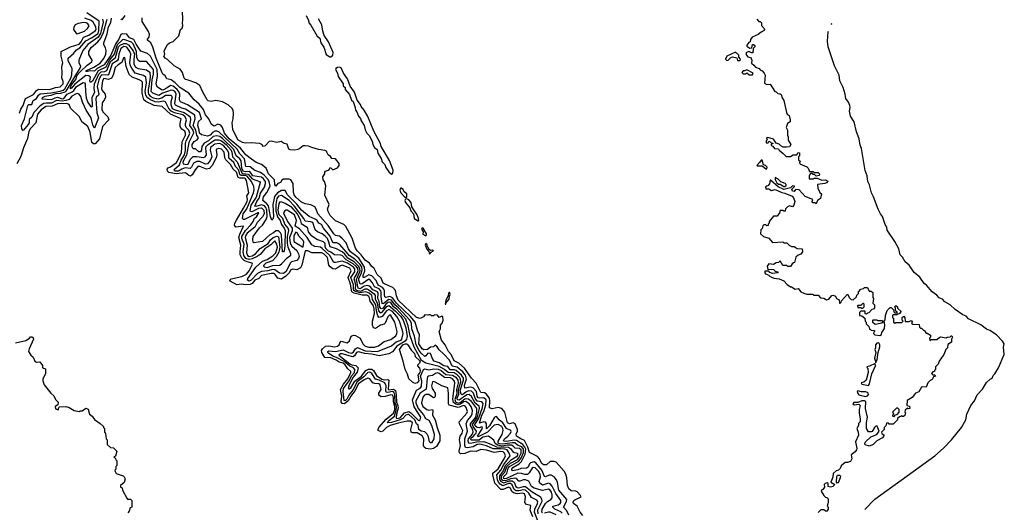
# Model space of a CAD drawing. Extents: x 2472589 to 2662339, y 701009 to 849030.
# Tile 274 of 406: x 2525019 to 2535386, y 812382 to 817570. Entities that reach past the tile are written whole.
import ezdxf

# ---------------------------------------------------------------- set-up
doc = ezdxf.new("R2010")
doc.units = 0

msp = doc.modelspace()

# ---------------------------------------------------------------- linework, layer by layer
at = {"layer": '0CON05XD'}
for points in [[(2525015, 816584), (2525031, 816629), (2525054, 816665), (2525081, 816739), (2525165, 816783), (2525197, 816823), (2525215, 816837), (2525333, 816833), (2525395, 816854), (2525445, 816861), (2525475, 816895), (2525477, 816917), (2525462, 816958), (2525467, 817005), (2525462, 817075), (2525473, 817115), (2525455, 817185), (2525457, 817235), (2525555, 817285), (2525645, 817312), (2525666, 817335), (2525691, 817385), (2525745, 817406), (2525815, 817451), (2525824, 817466), (2525822, 817495), (2525793, 817545), (2525771, 817561), (2525705, 817587)], [(2528355, 814012), (2528323, 814023), (2528273, 814055), (2528264, 814065), (2528264, 814075), (2528275, 814082), (2528345, 814077), (2528425, 814093), (2528481, 814065), (2528515, 814059), (2528535, 814071), (2528556, 814104), (2528575, 814118), (2528655, 814081), (2528786, 814074), (2528935, 814135), (2528984, 814176), (2529035, 814195), (2529044, 814205), (2529055, 814265), (2529051, 814295), (2529016, 814395), (2528988, 814445), (2528945, 814495), (2528905, 814517), (2528882, 814505), (2528835, 814443), (2528805, 814435), (2528791, 814451), (2528775, 814505), (2528767, 814567), (2528734, 814624), (2528725, 814665), (2528700, 814690), (2528665, 814702), (2528605, 814694), (2528556, 814706), (2528538, 814718), (2528532, 814735), (2528535, 814776), (2528504, 814855), (2528549, 814915), (2528547, 814945), (2528532, 814965), (2528471, 815005), (2528415, 815027), (2528345, 815012), (2528325, 815014), (2528283, 815085), (2528205, 815161), (2528185, 815173), (2528125, 815180), (2528095, 815197), (2528045, 815275), (2527966, 815366), (2527919, 815395), (2527933, 815455), (2527913, 815515), (2527835, 815565), (2527821, 815565), (2527809, 815555), (2527797, 815535), (2527800, 815525), (2527839, 815445), (2527886, 815375), (2527886, 815345), (2527859, 815275), (2527868, 815215), (2527885, 815186), (2527938, 815138), (2527956, 815105), (2527960, 815075), (2527953, 815055), (2527935, 815034), (2527882, 815018), (2527865, 815006), (2527825, 814919), (2527795, 814897), (2527755, 814899), (2527705, 814934), (2527685, 814940), (2527633, 814925), (2527565, 814916), (2527524, 814896), (2527455, 814825), (2527435, 814817), (2527419, 814825), (2527420, 814845), (2527505, 814963), (2527575, 815026), (2527623, 815045), (2527685, 815082), (2527716, 815114), (2527733, 815175), (2527725, 815205), (2527705, 815242), (2527662, 815198), (2527600, 815155), (2527552, 815098), (2527520, 815075), (2527465, 815051), (2527435, 815044), (2527400, 815055), (2527378, 815085), (2527370, 815125), (2527383, 815205), (2527358, 815265), (2527359, 815285), (2527395, 815348), (2527452, 815408), (2527478, 815445), (2527492, 815478), (2527512, 815495), (2527537, 815535), (2527525, 815535), (2527385, 815465), (2527374, 815465), (2527366, 815476), (2527373, 815525), (2527412, 815578), (2527481, 815745), (2527489, 815779), (2527483, 815813), (2527458, 815865), (2527415, 815921), (2527395, 815928), (2527350, 815930), (2527338, 815938), (2527325, 815986), (2527292, 816022), (2527272, 816065), (2527222, 816112), (2527219, 816165), (2527206, 816195), (2527163, 816245), (2527125, 816265), (2527075, 816260), (2527028, 816225), (2527025, 816195), (2527040, 816125), (2527024, 816085), (2526997, 816053), (2526975, 816049), (2526915, 816075), (2526883, 816077), (2526850, 816060), (2526827, 816015), (2526815, 816004), (2526762, 816008), (2526725, 815997), (2526691, 815975), (2526655, 815975), (2526645, 815985), (2526649, 815995), (2526700, 816040), (2526720, 816090), (2526755, 816147), (2526763, 816193), (2526764, 816264), (2526772, 816295), (2526801, 816345), (2526810, 816375), (2526801, 816405), (2526773, 816435), (2526764, 816455), (2526763, 816475), (2526774, 816515), (2526762, 816545), (2526735, 816566), (2526648, 816588), (2526615, 816607), (2526590, 816635), (2526555, 816706), (2526535, 816711), (2526475, 816701), (2526445, 816704), (2526395, 816724), (2526361, 816751), (2526347, 816775), (2526341, 816815), (2526354, 816905), (2526346, 816965), (2526321, 816981), (2526235, 817007), (2526198, 817058), (2526184, 817085), (2526179, 817115), (2526190, 817205), (2526179, 817235), (2526145, 817281), (2526115, 817287), (2526085, 817265), (2526063, 817205), (2526055, 817153), (2526045, 817138), (2525993, 817105), (2525955, 816989), (2525945, 816984), (2525885, 816989), (2525871, 816975), (2525853, 816935), (2525835, 816865), (2525852, 816785), (2525847, 816773), (2525823, 816755), (2525819, 816735), (2525832, 816588), (2525847, 816535), (2525805, 816428), (2525789, 816459), (2525771, 816535), (2525718, 816615), (2525681, 816701), (2525662, 816762), (2525645, 816785), (2525625, 816791), (2525613, 816787), (2525567, 816763), (2525541, 816729), (2525503, 816717), (2525465, 816712), (2525405, 816717), (2525355, 816689), (2525300, 816690), (2525272, 816688), (2525235, 816661), (2525168, 816592), (2525145, 816543), (2525120, 816520), (2525119, 816485), (2525108, 816465), (2525055, 816402), (2525041, 816421), (2525037, 816457), (2525068, 816525), (2525104, 816665), (2525115, 816676), (2525145, 816677), (2525162, 816718), (2525195, 816741), (2525217, 816775), (2525233, 816787), (2525345, 816798), (2525445, 816818), (2525475, 816826), (2525495, 816841), (2525558, 816955), (2525568, 816988), (2525570, 817055), (2525530, 817135), (2525528, 817165), (2525585, 817215), (2525617, 817253), (2525653, 817273), (2525715, 817348), (2525775, 817377), (2525844, 817425), (2525853, 817455), (2525857, 817555), (2525725, 817643)], [(2530732, 812372), (2530718, 812388), (2530685, 812402), (2530652, 812415), (2530632, 812435), (2530632, 812445), (2530688, 812462), (2530711, 812475), (2530718, 812485), (2530716, 812505), (2530665, 812579), (2530626, 812656), (2530605, 812683), (2530585, 812689), (2530525, 812668), (2530495, 812689), (2530490, 812705), (2530502, 812755), (2530498, 812785), (2530481, 812815), (2530445, 812849), (2530425, 812853), (2530415, 812847), (2530384, 812796), (2530365, 812781), (2530339, 812779), (2530302, 812792), (2530265, 812794), (2530145, 812738), (2530125, 812733), (2530115, 812739), (2530114, 812755), (2530148, 812792), (2530163, 812845), (2530175, 812864), (2530275, 812921), (2530302, 812958), (2530325, 813012), (2530324, 813045), (2530305, 813071), (2530260, 813090), (2530233, 813113), (2530205, 813115), (2530105, 813099), (2530067, 813103), (2530055, 813111), (2530055, 813130), (2530100, 813200), (2530108, 813242), (2530105, 813265), (2530094, 813284), (2530055, 813305), (2530015, 813301), (2529943, 813225), (2529845, 813176), (2529840, 813185), (2529884, 813255), (2529890, 813275), (2529885, 813281), (2529855, 813273), (2529835, 813276), (2529815, 813291), (2529810, 813305), (2529850, 813365), (2529893, 813485), (2529898, 813528), (2529884, 813544), (2529835, 813552), (2529815, 813585), (2529797, 813637), (2529775, 813658), (2529745, 813660), (2529715, 813647), (2529685, 813622), (2529675, 813619), (2529666, 813626), (2529658, 813665), (2529693, 813775), (2529690, 813795), (2529672, 813825), (2529614, 813874), (2529595, 813881), (2529552, 813882), (2529525, 813917), (2529485, 813926), (2529435, 813955), (2529382, 813975), (2529370, 813990), (2529345, 814055), (2529315, 814056), (2529295, 814028), (2529285, 814024), (2529245, 814056), (2529224, 814085), (2529194, 814145), (2529177, 814235), (2529148, 814315), (2529145, 814375), (2529128, 814405), (2529008, 814535), (2528970, 814565), (2528935, 814616), (2528905, 814623), (2528845, 814578), (2528835, 814580), (2528823, 814655), (2528826, 814695), (2528822, 814715), (2528802, 814735), (2528756, 814755), (2528735, 814800), (2528714, 814824), (2528695, 814838), (2528625, 814789), (2528605, 814785), (2528591, 814825), (2528591, 814845), (2528619, 814905), (2528626, 814935), (2528620, 814965), (2528602, 814992), (2528549, 815049), (2528487, 815085), (2528461, 815121), (2528385, 815205), (2528358, 815218), (2528325, 815218), (2528315, 815223), (2528283, 815295), (2528218, 815375), (2528195, 815414), (2528167, 815427), (2528150, 815455), (2528130, 815470), (2528065, 815496), (2527985, 815564), (2527936, 815626), (2527840, 815725), (2527815, 815769), (2527775, 815772), (2527734, 815746), (2527703, 815707), (2527693, 815673), (2527684, 815624), (2527690, 815495), (2527685, 815470), (2527675, 815460), (2527658, 815498), (2527638, 815608), (2527622, 815632), (2527580, 815665), (2527587, 815705), (2527622, 815748), (2527656, 815815), (2527647, 815865), (2527631, 815891), (2527593, 815933), (2527555, 815962), (2527495, 815980), (2527445, 816021), (2527399, 816025), (2527385, 816104), (2527335, 816158), (2527307, 816205), (2527115, 816389), (2527095, 816397), (2527075, 816394), (2527049, 816381), (2527025, 816354), (2526995, 816342), (2526932, 816358), (2526913, 816375), (2526910, 816405), (2526894, 816455), (2526903, 816497), (2526932, 816525), (2526911, 816591), (2526785, 816673), (2526713, 816705), (2526703, 816725), (2526704, 816785), (2526698, 816805), (2526675, 816835), (2526635, 816869), (2526605, 816877), (2526570, 816851), (2526525, 816829), (2526511, 816831), (2526465, 816862), (2526454, 816895), (2526468, 816975), (2526467, 817045), (2526395, 817186), (2526365, 817212), (2526295, 817239), (2526245, 817312), (2526221, 817361), (2526175, 817377), (2526145, 817416), (2526099, 817421), (2526085, 817415), (2526063, 817365), (2526032, 817318), (2525978, 817195), (2525908, 817095), (2525833, 817057), (2525805, 817029), (2525765, 817032), (2525733, 817023), (2525714, 817024), (2525723, 817035), (2525801, 817069), (2525865, 817111), (2525905, 817162), (2525924, 817205), (2525928, 817245), (2525923, 817273), (2525906, 817305), (2525906, 817325), (2525938, 817422), (2525954, 817495), (2525979, 817541), (2525985, 817585)], [(2526126, 817614), (2526095, 817568), (2526088, 817578)], [(2530802, 812352), (2530778, 812398), (2530744, 812435), (2530777, 812495), (2530778, 812515), (2530694, 812615), (2530682, 812695), (2530672, 812725), (2530645, 812756), (2530615, 812773), (2530595, 812774), (2530555, 812755), (2530545, 812758), (2530517, 812825), (2530454, 812904), (2530435, 812912), (2530397, 812903), (2530386, 812894), (2530372, 812858), (2530355, 812845), (2530297, 812843), (2530265, 812829), (2530205, 812820), (2530201, 812835), (2530212, 812855), (2530279, 812891), (2530303, 812917), (2530341, 812995), (2530347, 813045), (2530338, 813068), (2530317, 813097), (2530249, 813139), (2530225, 813142), (2530146, 813126), (2530120, 813130), (2530114, 813135), (2530123, 813155), (2530157, 813185), (2530188, 813215), (2530193, 813233), (2530190, 813245), (2530145, 813263), (2530105, 813325), (2530067, 813355), (2530039, 813389), (2530025, 813388), (2530015, 813377), (2529965, 813294), (2529935, 813262), (2529933, 813315), (2529925, 813330), (2529905, 813334), (2529861, 813321), (2529883, 813405), (2529906, 813445), (2529928, 813515), (2529932, 813565), (2529905, 813589), (2529865, 813584), (2529845, 813589), (2529836, 813605), (2529829, 813655), (2529792, 813692), (2529765, 813700), (2529705, 813690), (2529702, 813722), (2529723, 813785), (2529712, 813825), (2529685, 813860), (2529625, 813909), (2529571, 813921), (2529543, 813985), (2529486, 814046), (2529435, 814093), (2529416, 814125), (2529395, 814142), (2529374, 814126), (2529345, 814120), (2529314, 814096), (2529275, 814092), (2529255, 814102), (2529223, 814155), (2529230, 814255), (2529210, 814285), (2529181, 814385), (2529132, 814445), (2528987, 814585), (2528945, 814642), (2528915, 814654), (2528875, 814645), (2528865, 814650), (2528859, 814675), (2528860, 814715), (2528852, 814732), (2528838, 814748), (2528793, 814775), (2528773, 814823), (2528725, 814873), (2528695, 814881), (2528645, 814853), (2528635, 814854), (2528634, 814875), (2528651, 814925), (2528648, 814965), (2528588, 815058), (2528556, 815085), (2528502, 815125), (2528482, 815155), (2528455, 815221), (2528415, 815265), (2528385, 815289), (2528345, 815297), (2528325, 815314), (2528265, 815401), (2528159, 815525), (2528141, 815575), (2528125, 815600), (2528085, 815619), (2528025, 815629), (2527985, 815649), (2527925, 815701), (2527910, 815725), (2527903, 815755), (2527899, 815845), (2527875, 815883), (2527855, 815891), (2527795, 815889), (2527780, 815880), (2527765, 815854), (2527736, 815844), (2527715, 815818), (2527704, 815834), (2527703, 815883), (2527639, 815945), (2527613, 816005), (2527565, 816043), (2527509, 816065), (2527461, 816101), (2527401, 816145), (2527345, 816215), (2527224, 816315), (2527176, 816375), (2527155, 816435), (2527138, 816458), (2527105, 816469), (2527065, 816448), (2527037, 816467), (2527010, 816525), (2526975, 816568), (2526955, 816625), (2526909, 816679), (2526854, 816725), (2526798, 816795), (2526705, 816857), (2526656, 816906), (2526615, 816935), (2526568, 816948), (2526550, 816980), (2526526, 816996), (2526519, 817009), (2526455, 817165), (2526421, 817279), (2526401, 817325), (2526363, 817355), (2526363, 817365), (2526383, 817387), (2526384, 817416), (2526374, 817445), (2526309, 817549), (2526309, 817589)], [(2528912, 814762), (2528846, 814795), (2528826, 814846), (2528783, 814885), (2528750, 814950), (2528724, 814975), (2528703, 815005), (2528655, 815036), (2528615, 815095), (2528573, 815135), (2528555, 815165), (2528519, 815269), (2528452, 815392), (2528431, 815411), (2528345, 815450), (2528288, 815508), (2528265, 815550), (2528261, 815575), (2528276, 815625), (2528232, 815722), (2528241, 815821), (2528228, 815865), (2528214, 815884), (2528212, 815915), (2528230, 815945), (2528230, 815965), (2528240, 815975), (2528266, 815984), (2528280, 815995), (2528285, 816010), (2528295, 816010), (2528315, 815990), (2528365, 816008), (2528382, 816035), (2528382, 816055), (2528343, 816103), (2528305, 816108), (2528290, 816130), (2528267, 816145), (2528252, 816175), (2528250, 816185), (2528235, 816192), (2528165, 816203), (2528093, 816223), (2528059, 816239), (2528025, 816242), (2528005, 816240), (2527968, 816212), (2527946, 816204), (2527915, 816196), (2527865, 816200), (2527852, 816205), (2527835, 816258), (2527805, 816267), (2527773, 816287), (2527725, 816277), (2527665, 816290), (2527645, 816288), (2527605, 816242), (2527585, 816233), (2527568, 816255), (2527546, 816266), (2527455, 816273), (2527391, 816269), (2527364, 816275), (2527314, 816305), (2527264, 816414), (2527256, 816485), (2527266, 816525), (2527270, 816585), (2527266, 816615), (2527257, 816635), (2527213, 816673), (2527155, 816703), (2527085, 816720), (2527035, 816709), (2527004, 816714), (2526992, 816725), (2526948, 816805), (2526915, 816876), (2526874, 816904), (2526791, 816931), (2526765, 816941), (2526752, 816955), (2526732, 817012), (2526708, 817048), (2526645, 817084), (2526575, 817152), (2526550, 817165), (2526538, 817185), (2526547, 817205), (2526541, 817239), (2526573, 817305), (2526595, 817327), (2526635, 817340), (2526695, 817400), (2526712, 817465), (2526728, 817482), (2526738, 817505), (2526732, 817535), (2526738, 817565), (2526732, 817665)], [(2528034, 817615), (2528060, 817560), (2528064, 817535), (2528083, 817513), (2528151, 817395), (2528178, 817375), (2528189, 817325), (2528220, 817280), (2528245, 817204), (2528285, 817178), (2528295, 817178), (2528316, 817195), (2528320, 817225), (2528269, 817335), (2528224, 817404), (2528209, 817449), (2528199, 817515), (2528165, 817579)], [(2525892, 817575), (2525898, 817545), (2525869, 817425), (2525845, 817386), (2525735, 817307), (2525683, 817245), (2525640, 817145), (2525642, 817115), (2525658, 817085), (2525655, 817065), (2525505, 816817), (2525493, 816807), (2525447, 816793), (2525395, 816787), (2525348, 816772), (2525285, 816761), (2525255, 816745), (2525251, 816735), (2525355, 816728), (2525393, 816747), (2525415, 816752), (2525465, 816736), (2525485, 816740), (2525517, 816785), (2525571, 816809), (2525590, 816825), (2525616, 816865), (2525688, 816908), (2525702, 816905), (2525708, 816895), (2525711, 816809), (2525717, 816745), (2525735, 816697), (2525765, 816660), (2525775, 816653), (2525785, 816660), (2525780, 816755), (2525811, 816805), (2525804, 816844), (2525805, 816895), (2525851, 816995), (2525875, 817021), (2525916, 817024), (2525935, 817034), (2525975, 817130), (2526028, 817172), (2526059, 817285), (2526075, 817301), (2526115, 817319), (2526138, 817318), (2526166, 817305), (2526215, 817242), (2526227, 817205), (2526220, 817155), (2526220, 817105), (2526235, 817073), (2526265, 817055), (2526355, 817042), (2526388, 817018), (2526391, 816965), (2526380, 816870), (2526371, 816835), (2526371, 816805), (2526375, 816785), (2526393, 816763), (2526425, 816748), (2526476, 816736), (2526515, 816745), (2526555, 816776), (2526615, 816775), (2526624, 816755), (2526611, 816705), (2526611, 816675), (2526624, 816635), (2526645, 816623), (2526751, 816591), (2526792, 816565), (2526812, 816545), (2526817, 816515), (2526808, 816455), (2526842, 816405), (2526849, 816375), (2526798, 816275), (2526776, 816144), (2526743, 816085), (2526738, 816065), (2526741, 816051), (2526776, 816044), (2526792, 816048), (2526815, 816098), (2526845, 816128), (2526885, 816130), (2526953, 816117), (2526972, 816125), (2526984, 816146), (2526979, 816215), (2526983, 816233), (2527003, 816255), (2527075, 816305), (2527115, 816306), (2527145, 816294), (2527191, 816255), (2527246, 816195), (2527254, 816175), (2527260, 816125), (2527310, 816071), (2527356, 815956), (2527369, 815949), (2527425, 815944), (2527465, 815895), (2527544, 815865), (2527552, 815855), (2527508, 815702), (2527452, 815615), (2527442, 815555), (2527455, 815549), (2527475, 815552), (2527535, 815584), (2527565, 815588), (2527589, 815565), (2527592, 815525), (2527575, 815492), (2527519, 815435), (2527493, 815385), (2527415, 815321)], [(2530585, 812625), (2530525, 812612), (2530435, 812635), (2530409, 812655), (2530379, 812709), (2530345, 812723), (2530325, 812724), (2530285, 812708), (2530275, 812711), (2530249, 812739), (2530233, 812743), (2530185, 812735), (2530135, 812715), (2530105, 812716), (2530090, 812735), (2530091, 812765), (2530127, 812803), (2530148, 812865), (2530185, 812898), (2530255, 812935), (2530275, 812954), (2530300, 813005), (2530298, 813038), (2530282, 813052), (2530236, 813056), (2530215, 813080), (2530198, 813088), (2530155, 813089), (2530095, 813080), (2530048, 813088), (2530026, 813105), (2530011, 813141), (2529955, 813185), (2529895, 813173), (2529857, 813143), (2529775, 813141), (2529768, 813148), (2529773, 813165), (2529798, 813182), (2529816, 813204), (2529826, 813215), (2529828, 813235), (2529794, 813285), (2529788, 813305), (2529836, 813375), (2529861, 813475), (2529858, 813498), (2529815, 813530), (2529775, 813602), (2529753, 813623), (2529725, 813619), (2529645, 813563), (2529627, 813567), (2529625, 813585), (2529641, 813625), (2529639, 813675), (2529662, 813755), (2529661, 813785), (2529651, 813805), (2529625, 813831), (2529595, 813849), (2529530, 813855), (2529493, 813885), (2529435, 813917), (2529295, 813953), (2529249, 813979), (2529171, 814121), (2529130, 814240), (2529109, 814345), (2529085, 814415), (2528990, 814520), (2528955, 814546), (2528925, 814590), (2528915, 814595), (2528895, 814591), (2528875, 814574), (2528845, 814531), (2528824, 814524), (2528811, 814541), (2528805, 814605), (2528789, 814635), (2528794, 814685), (2528785, 814705), (2528737, 814725), (2528709, 814759), (2528685, 814771), (2528645, 814765), (2528605, 814734), (2528581, 814741), (2528565, 814835), (2528602, 814925), (2528601, 814945), (2528590, 814970), (2528541, 815021), (2528475, 815059), (2528442, 815102), (2528415, 815126), (2528355, 815156), (2528289, 815179), (2528275, 815225), (2528258, 815265), (2528235, 815291), (2528205, 815315), (2528156, 815336), (2528131, 815355), (2528104, 815434), (2528085, 815442), (2528025, 815447), (2528010, 815475), (2527910, 815610), (2527855, 815667), (2527775, 815719), (2527745, 815710), (2527726, 815685), (2527715, 815625), (2527714, 815555), (2527732, 815492), (2527762, 815455), (2527774, 815414), (2527804, 815375), (2527815, 815349), (2527812, 815185), (2527802, 815135), (2527795, 815124), (2527785, 815125), (2527774, 815305), (2527766, 815326), (2527745, 815346), (2527715, 815347), (2527690, 815325), (2527653, 815305), (2527575, 815235), (2527485, 815221), (2527478, 815228), (2527473, 815255), (2527477, 815285), (2527545, 815379), (2527575, 815406), (2527613, 815465), (2527623, 815497), (2527622, 815565), (2527611, 815591), (2527595, 815610), (2527565, 815620), (2527505, 815603), (2527494, 815605), (2527514, 815655), (2527540, 815690), (2527555, 815744), (2527596, 815805), (2527608, 815845), (2527608, 815865), (2527587, 815895), (2527565, 815911), (2527475, 815925), (2527450, 815960), (2527435, 815971), (2527395, 815967), (2527373, 815973), (2527359, 816005), (2527352, 816082), (2527335, 816105), (2527299, 816135), (2527275, 816204), (2527155, 816320), (2527125, 816340), (2527095, 816348), (2527055, 816339), (2527005, 816295), (2526961, 816269), (2526937, 816235), (2526934, 816195), (2526921, 816179), (2526905, 816179), (2526868, 816208), (2526845, 816210), (2526835, 816230), (2526836, 816255), (2526855, 816286), (2526887, 816305), (2526900, 816325), (2526883, 816353), (2526875, 816405), (2526844, 816455), (2526866, 816525), (2526864, 816565), (2526765, 816627), (2526725, 816638), (2526659, 816669), (2526653, 816685), (2526665, 816785), (2526655, 816809), (2526635, 816825), (2526615, 816826), (2526575, 816815), (2526524, 816796), (2526485, 816772), (2526420, 816795), (2526404, 816814), (2526415, 816935), (2526429, 816995), (2526429, 817045), (2526355, 817129), (2526285, 817129), (2526265, 817141), (2526253, 817173), (2526249, 817235), (2526214, 817315), (2526195, 817333), (2526115, 817362), (2526102, 817358), (2526046, 817305), (2526014, 817206), (2525964, 817146), (2525925, 817070), (2525845, 817031), (2525785, 816923), (2525765, 816909), (2525758, 816925), (2525763, 816965), (2525745, 816978), (2525715, 816982), (2525598, 816892), (2525565, 816848), (2525555, 816843), (2525553, 816855), (2525565, 816884), (2525609, 816941), (2525625, 816985), (2525655, 817022), (2525729, 817091), (2525779, 817125), (2525783, 817145), (2525745, 817202), (2525746, 817235), (2525772, 817275), (2525842, 817338), (2525874, 817376), (2525901, 817435), (2525939, 817575)], [(2525615, 817419), (2525635, 817425), (2525700, 817450), (2525732, 817475), (2525749, 817505), (2525736, 817525), (2525718, 817538), (2525695, 817540), (2525635, 817530), (2525602, 817515), (2525588, 817492), (2525585, 817465), (2525615, 817419)], [(2532780, 817575), (2532802, 817552), (2532815, 817550), (2532830, 817535), (2532828, 817508), (2532858, 817478), (2532860, 817465), (2532856, 817454), (2532825, 817438), (2532795, 817412), (2532732, 817385), (2532715, 817360), (2532710, 817335), (2532695, 817328), (2532675, 817300), (2532675, 817290), (2532705, 817268), (2532728, 817272), (2532735, 817310), (2532745, 817310), (2532758, 817298), (2532758, 817282), (2532740, 817265), (2532738, 817222), (2532725, 817220), (2532695, 817233), (2532670, 817225), (2532663, 817215), (2532670, 817195), (2532685, 817178), (2532712, 817172), (2532721, 817161), (2532727, 817145), (2532725, 817110), (2532750, 817090), (2532765, 817068), (2532806, 817056), (2532815, 817040), (2532835, 817030), (2532856, 817006), (2532868, 816985), (2532862, 816902), (2532885, 816888), (2532919, 816889), (2532970, 816815), (2532985, 816810), (2533002, 816792), (2533025, 816790), (2533035, 816780), (2533047, 816747), (2533065, 816720), (2533093, 816593), (2533100, 816575), (2533119, 816559), (2533132, 816515), (2533130, 816495), (2533102, 816475), (2533088, 816435), (2533103, 816405), (2533102, 816355), (2533110, 816335), (2533111, 816301), (2533140, 816255), (2533125, 816232), (2533093, 816227), (2533058, 816228), (2533032, 816242), (2533017, 816257), (2532985, 816270), (2532955, 816312), (2532895, 816330), (2532883, 816327), (2532890, 816305), (2532880, 816295), (2532880, 816275), (2532885, 816270), (2532898, 816272), (2532905, 816290), (2532920, 816285), (2532932, 816272), (2532948, 816268), (2532948, 816262), (2532932, 816258), (2532930, 816245), (2532948, 816238), (2532965, 816212), (2533008, 816208), (2533014, 816194), (2533059, 816159), (2533088, 816128), (2533135, 816130), (2533163, 816147), (2533202, 816148), (2533215, 816170), (2533228, 816168), (2533230, 816135), (2533220, 816125), (2533220, 816095), (2533240, 816075), (2533230, 816065), (2533232, 816052), (2533305, 816020), (2533320, 816005), (2533335, 815970), (2533375, 815970), (2533385, 815960), (2533425, 815960), (2533440, 815945), (2533435, 815930), (2533405, 815920), (2533388, 815938), (2533375, 815940), (2533365, 815950), (2533345, 815950), (2533330, 815925), (2533330, 815895), (2533375, 815892), (2533385, 815900), (2533415, 815900), (2533465, 815880), (2533505, 815882), (2533528, 815868), (2533515, 815850), (2533497, 815843), (2533420, 815835), (2533422, 815795), (2533445, 815750), (2533460, 815735), (2533450, 815685), (2533420, 815665), (2533405, 815630), (2533395, 815640), (2533365, 815642), (2533362, 815655), (2533370, 815675), (2533289, 815709), (2533225, 815778), (2533188, 815782), (2533175, 815760), (2533155, 815762), (2533150, 815785), (2533178, 815812), (2533178, 815818), (2533155, 815820), (2533135, 815800), (2533065, 815783), (2533005, 815810), (2532925, 815880), (2532920, 815880), (2532915, 815840), (2532895, 815820), (2532880, 815815)], [(2533567, 817520), (2533568, 817525), (2533572, 817528)], [(2533917, 812411), (2534021, 812519), (2534428, 812812), (2534655, 812978), (2534745, 813056), (2534831, 813145), (2534935, 813275), (2534982, 813355), (2534991, 813415), (2535035, 813505), (2535072, 813555), (2535102, 813618), (2535155, 813680), (2535200, 813749), (2535237, 813783), (2535259, 813795), (2535267, 813823), (2535285, 813840), (2535326, 813905), (2535386, 814045), (2535378, 814122), (2535383, 814155), (2535367, 814185), (2535305, 814252), (2535235, 814297), (2535199, 814309), (2535139, 814355), (2535009, 814419), (2534985, 814446), (2534951, 814461), (2534869, 814519), (2534815, 814565), (2534759, 814599), (2534736, 814626), (2534701, 814641), (2534675, 814670), (2534625, 814705), (2534567, 814775), (2534542, 814792), (2534495, 814858), (2534437, 814907), (2534385, 814983), (2534341, 815021), (2534315, 815069), (2534288, 815095), (2534277, 815155), (2534232, 815235), (2534153, 815353), (2534148, 815385), (2534131, 815411), (2534105, 815497), (2534084, 815524), (2534059, 815575), (2534008, 815705), (2533986, 815745), (2533965, 815831), (2533948, 815865), (2533941, 815925), (2533922, 815982), (2533882, 816212), (2533868, 816248), (2533857, 816315), (2533829, 816389), (2533805, 816495), (2533765, 816555), (2533756, 816605), (2533764, 816645), (2533761, 816665), (2533745, 816701), (2533718, 816738), (2533714, 816756), (2533711, 816785), (2533688, 816855), (2533653, 816925), (2533646, 816985), (2533599, 817085), (2533533, 817283), (2533524, 817345), (2533530, 817440), (2533535, 817447)], [(2530420, 812335), (2530393, 812403), (2530402, 812455), (2530355, 812463), (2530338, 812485), (2530346, 812545), (2530335, 812575), (2530312, 812582), (2530255, 812578), (2530218, 812588), (2530201, 812601), (2530185, 812636), (2530165, 812648), (2530109, 812621), (2530085, 812623), (2530020, 812689), (2530000, 812775), (2530001, 812795), (2530055, 812840), (2530121, 812945), (2530133, 812975), (2530125, 813006), (2530108, 813018), (2530085, 813022), (2530015, 813010), (2529935, 813037), (2529875, 813042), (2529825, 813021), (2529765, 813024), (2529705, 813000), (2529659, 812999), (2529649, 813009), (2529646, 813025), (2529659, 813085), (2529648, 813145), (2529658, 813182), (2529679, 813215), (2529684, 813245), (2529649, 813315), (2529647, 813335), (2529727, 813425), (2529732, 813445), (2529720, 813485), (2529710, 813500), (2529695, 813506), (2529635, 813487), (2529540, 813510), (2529533, 813525), (2529534, 813635), (2529525, 813691), (2529462, 813715), (2529395, 813753), (2529375, 813759), (2529365, 813756), (2529353, 813715), (2529363, 813685), (2529394, 813635), (2529395, 813606), (2529388, 813592), (2529375, 813589), (2529325, 813621), (2529295, 813622), (2529281, 813615), (2529265, 813595), (2529248, 813535), (2529265, 813495), (2529304, 813464), (2529325, 813457), (2529364, 813464), (2529369, 813459), (2529365, 813405), (2529392, 813355), (2529415, 813276), (2529443, 813195), (2529442, 813135), (2529408, 813075), (2529377, 813055), (2529345, 813047), (2529295, 813053), (2529277, 813067), (2529271, 813085), (2529274, 813155), (2529257, 813187), (2529205, 813217), (2529155, 813217), (2529141, 813225), (2529136, 813255), (2529155, 813325), (2529135, 813342), (2529100, 813340), (2529005, 813320), (2528919, 813295), (2528880, 813275), (2528844, 813236), (2528825, 813231), (2528806, 813236), (2528794, 813244), (2528792, 813255), (2528800, 813275), (2528877, 813363), (2528955, 813426), (2528969, 813465), (2528968, 813495), (2528954, 813545), (2528953, 813595), (2528945, 813616), (2528925, 813620), (2528867, 813603), (2528825, 813599), (2528800, 813615), (2528801, 813635), (2528826, 813675), (2528814, 813725), (2528800, 813735), (2528759, 813739), (2528737, 813747), (2528705, 813787), (2528685, 813794), (2528645, 813777), (2528585, 813735), (2528549, 813661), (2528505, 813606), (2528476, 813554), (2528437, 813523), (2528415, 813526), (2528405, 813545), (2528412, 813605), (2528397, 813675), (2528429, 813731), (2528475, 813787), (2528507, 813855), (2528505, 813865), (2528474, 813894), (2528446, 813935), (2528425, 813951), (2528382, 813962), (2528350, 813985), (2528295, 814007), (2528233, 814013), (2528199, 814065), (2528196, 814085), (2528207, 814103), (2528240, 814130), (2528274, 814134), (2528335, 814126), (2528365, 814130), (2528382, 814145), (2528395, 814181), (2528405, 814184), (2528465, 814168), (2528491, 814189), (2528508, 814235), (2528535, 814249), (2528555, 814245), (2528604, 814215), (2528633, 814155), (2528655, 814131), (2528695, 814121), (2528755, 814121), (2528795, 814136), (2528855, 814182), (2528925, 814201), (2528979, 814241), (2528990, 814265), (2528992, 814285), (2528967, 814385), (2528925, 814454), (2528915, 814460), (2528895, 814439), (2528867, 814375), (2528856, 814364), (2528819, 814351), (2528766, 814316), (2528745, 814325), (2528734, 814354), (2528732, 814395), (2528753, 814477), (2528751, 814525), (2528744, 814555), (2528708, 814605), (2528701, 814639), (2528695, 814655), (2528675, 814668), (2528625, 814670), (2528539, 814689), (2528515, 814705), (2528503, 814785), (2528476, 814855), (2528509, 814925), (2528495, 814953), (2528415, 814986), (2528395, 814979), (2528345, 814943), (2528315, 814946), (2528286, 814966), (2528275, 814983), (2528258, 815065), (2528225, 815102), (2528200, 815115), (2528095, 815116), (2528053, 815137), (2528025, 815136), (2527990, 814985), (2527975, 814956), (2527935, 814936), (2527895, 814943), (2527875, 814936), (2527855, 814905), (2527821, 814869), (2527775, 814838), (2527735, 814846), (2527710, 814885), (2527697, 814895), (2527665, 814897), (2527565, 814877), (2527535, 814844), (2527495, 814825), (2527468, 814792), (2527445, 814781), (2527395, 814778), (2527355, 814786), (2527305, 814778), (2527234, 814815), (2527232, 814828), (2527245, 814841), (2527356, 814865), (2527405, 814888), (2527435, 814925), (2527471, 814995), (2527467, 815007), (2527415, 815018), (2527383, 815033), (2527358, 815058), (2527341, 815095), (2527339, 815125), (2527348, 815195), (2527327, 815275), (2527338, 815312), (2527376, 815396), (2527296, 815386), (2527281, 815405), (2527284, 815425), (2527300, 815460), (2527375, 815584), (2527415, 815655), (2527418, 815675), (2527410, 815715), (2527430, 815745), (2527407, 815875), (2527395, 815895), (2527385, 815900), (2527335, 815901), (2527319, 815909), (2527301, 815965), (2527266, 815996), (2527238, 816045), (2527188, 816095), (2527179, 816115), (2527173, 816175), (2527145, 816206), (2527115, 816212), (2527091, 816205), (2527087, 816195), (2527095, 816145), (2527089, 816115), (2527046, 816034), (2527018, 816002), (2526985, 815996), (2526915, 816024), (2526895, 816024), (2526865, 815989), (2526836, 815934), (2526818, 815922), (2526798, 815928), (2526765, 815956), (2526665, 815945), (2526590, 815960), (2526574, 815975), (2526573, 815995), (2526582, 816008), (2526605, 816020), (2526669, 816065), (2526722, 816168), (2526728, 816285), (2526763, 816355), (2526766, 816375), (2526758, 816395), (2526727, 816417), (2526710, 816445), (2526708, 816475), (2526718, 816525), (2526605, 816575), (2526520, 816655), (2526435, 816665), (2526348, 816708), (2526325, 816725), (2526307, 816797), (2526310, 816910), (2526297, 816925), (2526275, 816937), (2526203, 816963), (2526173, 816993), (2526138, 817078), (2526125, 817170), (2526113, 817167), (2526093, 817117), (2526054, 817094), (2526023, 817065), (2526003, 816985), (2525986, 816954), (2525955, 816940), (2525905, 816949), (2525890, 816925), (2525881, 816845), (2525887, 816825), (2525918, 816785), (2525922, 816755), (2525912, 816728), (2525886, 816695), (2525884, 816625), (2525895, 816599), (2525948, 816545), (2525958, 816515), (2525891, 816445), (2525858, 816315), (2525815, 816263), (2525795, 816261), (2525777, 816275), (2525759, 816385), (2525736, 816446), (2525672, 816495), (2525648, 816548), (2525555, 816637), (2525539, 816675), (2525515, 816688), (2525415, 816685), (2525361, 816659), (2525293, 816655), (2525245, 816619), (2525206, 816575), (2525189, 816485), (2525132, 816425), (2525115, 816392), (2525102, 816318), (2525059, 816221), (2525032, 816128), (2524990, 816050)], [(2532605, 817140), (2532608, 817155), (2532590, 817175), (2532590, 817195), (2532555, 817227), (2532465, 817187), (2532452, 817155), (2532465, 817140), (2532477, 817143), (2532505, 817170), (2532525, 817178), (2532568, 817168), (2532575, 817140), (2532605, 817140)], [(2528935, 815942), (2528947, 815953), (2528951, 815985), (2528914, 816085), (2528824, 816234), (2528816, 816266), (2528748, 816395), (2528685, 816550), (2528647, 816615), (2528614, 816654), (2528607, 816677), (2528572, 816722), (2528544, 816805), (2528498, 816868), (2528470, 816945), (2528429, 817005), (2528405, 817063), (2528385, 817070), (2528365, 817066), (2528348, 817055), (2528344, 817045), (2528366, 817006), (2528372, 816972), (2528424, 816895), (2528424, 816874), (2528446, 816856), (2528446, 816835), (2528490, 816780), (2528513, 816723), (2528529, 816709), (2528551, 816645), (2528554, 816615), (2528568, 816598), (2528586, 816555), (2528608, 816528), (2528615, 816504), (2528644, 816455), (2528655, 816410), (2528675, 816376), (2528700, 816350), (2528729, 816289), (2528736, 816255), (2528754, 816225), (2528782, 816202), (2528791, 816165), (2528826, 816106), (2528835, 816072), (2528863, 816043), (2528875, 816013), (2528905, 815968), (2528935, 815942)], [(2532698, 816988), (2532735, 816990), (2532740, 817005), (2532675, 817040), (2532655, 817030), (2532635, 817030), (2532622, 817015), (2532638, 816998), (2532665, 817000), (2532675, 817010), (2532698, 816988)], [(2532885, 816000), (2532890, 816015), (2532870, 816035), (2532852, 816042), (2532835, 816090), (2532825, 816090), (2532810, 816065), (2532780, 816035), (2532785, 816030), (2532835, 816032), (2532875, 816000), (2532885, 816000)], [(2532880, 815815), (2532870, 815805), (2532875, 815790), (2532905, 815788), (2532935, 815771), (2532975, 815783), (2533045, 815748), (2533075, 815742), (2533151, 815711), (2533168, 815695), (2533182, 815655), (2533170, 815615), (2533155, 815600), (2533125, 815608), (2533100, 815595), (2533082, 815578), (2533077, 815553), (2533063, 815553), (2533055, 815560), (2533025, 815560), (2533018, 815535), (2532995, 815500), (2532955, 815500), (2532910, 815445), (2532910, 815425), (2532900, 815415), (2532898, 815402), (2532885, 815400), (2532875, 815410), (2532855, 815410), (2532843, 815397), (2532838, 815372), (2532823, 815357), (2532820, 815315), (2532850, 815285), (2532905, 815270), (2532945, 815222), (2533055, 815230), (2533065, 815220), (2533095, 815218), (2533120, 815195), (2533145, 815182), (2533175, 815180), (2533205, 815160), (2533257, 815157), (2533260, 815125), (2533245, 815100), (2533215, 815090), (2533192, 815068), (2533178, 815012), (2533165, 815010), (2533152, 814998), (2533135, 814970), (2533105, 814970), (2533095, 814980), (2533055, 814980), (2533025, 815030), (2533008, 815012), (2532985, 815010), (2532955, 814990), (2532905, 815000), (2532890, 814975), (2532895, 814940), (2532935, 814942), (2532955, 814938), (2532975, 814920), (2533000, 814915), (2533000, 814905), (2532945, 814898), (2532918, 814908), (2532905, 814920), (2532865, 814920), (2532863, 814903), (2532872, 814892), (2532905, 814880), (2532911, 814871), (2532935, 814858), (2532958, 814848), (2533015, 814842), (2533065, 814820), (2533101, 814781), (2533135, 814758), (2533145, 814758), (2533185, 814732), (2533215, 814740), (2533244, 814704), (2533275, 814688), (2533305, 814678), (2533365, 814680), (2533385, 814670), (2533425, 814670), (2533452, 814642), (2533487, 814637), (2533515, 814618), (2533540, 814625), (2533570, 814665), (2533585, 814668), (2533607, 814657), (2533620, 814635), (2533648, 814618), (2533650, 814585), (2533655, 814580), (2533670, 814595), (2533672, 814608), (2533735, 814680), (2533755, 814640), (2533772, 814622), (2533795, 814620), (2533828, 814652), (2533832, 814668), (2533850, 814685), (2533850, 814705), (2533875, 814730), (2533905, 814740), (2533915, 814750), (2533945, 814750), (2533962, 814712), (2533985, 814710), (2534000, 814695), (2534002, 814645), (2534010, 814635), (2534000, 814585), (2534020, 814565), (2534020, 814535), (2534008, 814522), (2533992, 814518), (2533958, 814482), (2533945, 814480), (2533935, 814470), (2533922, 814472), (2533920, 814500), (2533875, 814500), (2533860, 814485), (2533860, 814455), (2533885, 814450), (2533918, 814428), (2533920, 814395), (2533930, 814385), (2533930, 814365), (2533958, 814338), (2533965, 814310), (2533975, 814310), (2533985, 814300), (2534018, 814298), (2534020, 814285), (2534012, 814278), (2534010, 814265), (2534022, 814252), (2534075, 814242), (2534092, 814255), (2534098, 814275), (2534123, 814317), (2534128, 814355), (2534120, 814395), (2534132, 814408), (2534134, 814456), (2534153, 814507), (2534185, 814540), (2534195, 814540), (2534220, 814515), (2534223, 814493), (2534232, 814482), (2534258, 814482), (2534258, 814488), (2534240, 814505), (2534240, 814535), (2534230, 814545), (2534245, 814558), (2534260, 814545), (2534262, 814532), (2534300, 814495), (2534278, 814472), (2534265, 814470), (2534255, 814460), (2534215, 814460), (2534210, 814455), (2534210, 814435), (2534220, 814425), (2534220, 814385), (2534232, 814372), (2534245, 814380), (2534308, 814382), (2534320, 814395), (2534310, 814405), (2534310, 814435), (2534327, 814447), (2534340, 814435), (2534342, 814392), (2534385, 814390), (2534405, 814400), (2534420, 814385), (2534410, 814375), (2534422, 814362), (2534488, 814358), (2534493, 814333), (2534502, 814322), (2534515, 814320), (2534535, 814300), (2534548, 814298), (2534550, 814285), (2534565, 814270), (2534575, 814270), (2534608, 814248), (2534610, 814225), (2534600, 814215), (2534602, 814192), (2534615, 814200), (2534655, 814202), (2534675, 814202), (2534695, 814220), (2534715, 814228), (2534775, 814220), (2534783, 814227), (2534815, 814230), (2534825, 814240), (2534835, 814240), (2534840, 814225), (2534830, 814205), (2534830, 814175), (2534792, 814148), (2534787, 814113), (2534770, 814095), (2534750, 814045), (2534700, 813975), (2534688, 813942), (2534660, 813915), (2534660, 813885), (2534650, 813875), (2534650, 813865), (2534635, 813860), (2534620, 813845), (2534635, 813830), (2534655, 813830), (2534660, 813815), (2534642, 813808), (2534625, 813780), (2534605, 813770), (2534580, 813745), (2534565, 813700), (2534525, 813702), (2534515, 813698), (2534485, 813650), (2534450, 813635), (2534415, 813590), (2534362, 813558), (2534360, 813505), (2534388, 813498), (2534390, 813475), (2534375, 813470), (2534365, 813480), (2534342, 813458), (2534340, 813435), (2534350, 813425), (2534342, 813418), (2534338, 813402), (2534325, 813390), (2534315, 813390), (2534305, 813400), (2534298, 813392), (2534282, 813388), (2534262, 813368), (2534260, 813355), (2534215, 813310), (2534175, 813310), (2534165, 813320), (2534145, 813320), (2534138, 813292), (2534120, 813275), (2534120, 813255), (2534093, 813227), (2534095, 813210), (2534120, 813195), (2534103, 813165), (2534045, 813134), (2534005, 813096), (2533965, 813080), (2533921, 813091), (2533917, 813105), (2533923, 813125), (2533982, 813178), (2534045, 813202), (2534068, 813235), (2534048, 813288), (2534035, 813290), (2534018, 813275), (2533996, 813234), (2533985, 813228), (2533955, 813230), (2533934, 813264), (2533934, 813326), (2533947, 813385), (2533926, 813476), (2533928, 813548), (2533915, 813554), (2533885, 813554), (2533845, 813537), (2533803, 813537), (2533790, 813525), (2533805, 813513), (2533855, 813520), (2533867, 813505), (2533857, 813463), (2533857, 813425), (2533870, 813365), (2533870, 813335), (2533852, 813318), (2533852, 813295), (2533832, 813265), (2533846, 813226), (2533850, 813195), (2533819, 813125), (2533832, 813055), (2533829, 813041), (2533815, 813020), (2533773, 812987), (2533781, 812945), (2533765, 812918), (2533735, 812908), (2533712, 812908), (2533670, 812870), (2533657, 812843), (2533640, 812825), (2533615, 812820), (2533585, 812790), (2533579, 812751), (2533558, 812698), (2533600, 812675), (2533580, 812655), (2533555, 812647), (2533530, 812655), (2533530, 812685), (2533522, 812692), (2533500, 812685), (2533490, 812675), (2533492, 812645), (2533475, 812622), (2533460, 812615), (2533458, 812605), (2533485, 812560), (2533502, 812542), (2533518, 812538), (2533530, 812525), (2533532, 812485), (2533520, 812445), (2533532, 812432), (2533532, 812415), (2533515, 812392), (2533503, 812393), (2533487, 812407), (2533455, 812408), (2533425, 812380)], [(2533075, 815812), (2533090, 815825), (2533090, 815835), (2533080, 815845), (2533033, 815863), (2533005, 815890), (2532972, 815908), (2532972, 815885), (2532991, 815851), (2533008, 815838), (2533027, 815837), (2533065, 815812), (2533075, 815812)], [(2529075, 815700), (2529095, 815702), (2529095, 815737), (2529067, 815757), (2529055, 815780), (2529032, 815798), (2529022, 815775), (2529032, 815745), (2529075, 815700)], [(2527415, 815321), (2527396, 815295), (2527391, 815275), (2527413, 815195), (2527407, 815115), (2527417, 815087), (2527435, 815077), (2527465, 815084), (2527501, 815105), (2527550, 815160), (2527635, 815213), (2527660, 815250), (2527687, 815275), (2527725, 815290), (2527742, 815282), (2527756, 815175), (2527747, 815123), (2527719, 815071), (2527679, 815031), (2527611, 815005), (2527590, 814985), (2527587, 814975), (2527597, 814967), (2527625, 814960), (2527685, 814980), (2527756, 814984), (2527779, 815001), (2527835, 815063), (2527872, 815088), (2527875, 815105), (2527844, 815174), (2527837, 815217), (2527837, 815285), (2527852, 815348), (2527844, 815374), (2527812, 815415), (2527789, 815475), (2527750, 815515), (2527739, 815565), (2527751, 815635), (2527765, 815654), (2527815, 815639), (2527875, 815601), (2527940, 815525), (2527972, 815465), (2527982, 815422), (2528045, 815385), (2528055, 815335), (2528085, 815299), (2528154, 815255), (2528215, 815235), (2528231, 815215), (2528231, 815185), (2528238, 815165), (2528265, 815136), (2528296, 815125), (2528335, 815097), (2528395, 815094), (2528415, 815086), (2528454, 815044), (2528525, 815003), (2528558, 814975), (2528575, 814948), (2528578, 814925), (2528568, 814895), (2528536, 814845), (2528555, 814781), (2528552, 814735), (2528565, 814721), (2528609, 814711), (2528655, 814734), (2528675, 814734), (2528695, 814726), (2528752, 814682), (2528760, 814665), (2528761, 814631), (2528784, 814584), (2528795, 814505), (2528815, 814484), (2528835, 814488), (2528885, 814548), (2528905, 814558), (2528972, 814505), (2529031, 814445), (2529058, 814405), (2529083, 814325), (2529098, 814232), (2529093, 814205), (2529078, 814185), (2528988, 814132), (2528945, 814071), (2528905, 814052), (2528805, 814028), (2528728, 814048), (2528653, 814053), (2528585, 814073), (2528565, 814064), (2528545, 814028), (2528525, 814018), (2528415, 814052), (2528395, 814049), (2528380, 814035), (2528495, 813944), (2528515, 813934), (2528557, 813927), (2528582, 813902), (2528573, 813857), (2528529, 813805), (2528487, 813725), (2528478, 813685), (2528492, 813682), (2528505, 813691), (2528548, 813762), (2528619, 813815), (2528664, 813876), (2528691, 813889), (2528728, 813888), (2528745, 813875), (2528774, 813824), (2528830, 813785), (2528855, 813778), (2528895, 813780), (2528904, 813774), (2528899, 813679), (2528905, 813672), (2528955, 813677), (2528974, 813664), (2528984, 813615), (2528985, 813540), (2529000, 813505), (2529002, 813478), (2528986, 813415), (2528982, 813375), (2528988, 813368), (2529025, 813375), (2529071, 813429), (2529115, 813442), (2529138, 813428), (2529213, 813353), (2529225, 813350), (2529236, 813355), (2529241, 813385), (2529172, 813492), (2529156, 813565), (2529195, 813668), (2529235, 813690), (2529248, 813705), (2529252, 813765), (2529240, 813815), (2529272, 813885), (2529285, 813892), (2529325, 813882), (2529378, 813892), (2529425, 813889), (2529455, 813875), (2529505, 813832), (2529575, 813827), (2529612, 813805), (2529631, 813775), (2529635, 813745), (2529619, 813675), (2529621, 813629), (2529600, 813570), (2529608, 813545), (2529635, 813532), (2529655, 813539), (2529705, 813577), (2529725, 813581), (2529745, 813576), (2529765, 813560), (2529828, 813475), (2529828, 813435), (2529817, 813385), (2529763, 813315), (2529763, 813295), (2529785, 813253), (2529789, 813225), (2529783, 813205), (2529740, 813155), (2529736, 813135), (2529745, 813113), (2529765, 813110), (2529827, 813123), (2529905, 813129), (2529980, 813100), (2530040, 813070), (2530167, 813067), (2530185, 813055), (2530215, 813016), (2530259, 813005), (2530260, 812985), (2530248, 812965), (2530185, 812928), (2530129, 812871), (2530111, 812819), (2530070, 812765), (2530071, 812735), (2530081, 812711), (2530115, 812691), (2530175, 812712), (2530205, 812713), (2530225, 812698), (2530244, 812654), (2530255, 812643), (2530275, 812641), (2530325, 812655), (2530345, 812654), (2530415, 812597), (2530498, 812548), (2530514, 812525), (2530517, 812495), (2530472, 812405), (2530474, 812364)], [(2529215, 815452), (2529220, 815455), (2529219, 815475), (2529203, 815515), (2529148, 815598), (2529140, 815645), (2529115, 815674), (2529095, 815682), (2529080, 815680), (2529074, 815666), (2529080, 815645), (2529128, 815588), (2529138, 815555), (2529164, 815524), (2529172, 815475), (2529215, 815452)], [(2527995, 815176), (2528005, 815178), (2528011, 815225), (2528004, 815245), (2527961, 815285), (2527941, 815325), (2527925, 815332), (2527905, 815295), (2527905, 815235), (2527995, 815176)], [(2529295, 815294), (2529303, 815305), (2529301, 815315), (2529268, 815375), (2529255, 815377), (2529251, 815365), (2529266, 815336), (2529265, 815312), (2529295, 815294)], [(2529335, 815102), (2529350, 815120), (2529376, 815136), (2529365, 815142), (2529345, 815140), (2529330, 815150), (2529311, 815181), (2529307, 815205), (2529295, 815212), (2529288, 815195), (2529304, 815154), (2529328, 815128), (2529335, 815102)], [(2530949, 812349), (2530921, 812385), (2530890, 812445), (2530851, 812475), (2530846, 812485), (2530854, 812505), (2530865, 812514), (2530929, 812545), (2530925, 812560), (2530889, 812599), (2530875, 812606), (2530825, 812608), (2530800, 812630), (2530787, 812665), (2530780, 812745), (2530769, 812785), (2530752, 812815), (2530669, 812909), (2530647, 812917), (2530605, 812916), (2530565, 812883), (2530535, 812882), (2530515, 812896), (2530489, 812949), (2530470, 812970), (2530385, 813013), (2530369, 813069), (2530335, 813139), (2530294, 813155), (2530249, 813185), (2530246, 813205), (2530261, 813235), (2530261, 813255), (2530235, 813314), (2530215, 813324), (2530175, 813312), (2530155, 813325), (2530126, 813435), (2530095, 813474), (2530055, 813486), (2529993, 813473), (2529965, 813482), (2529970, 813555), (2529965, 813585), (2529930, 813630), (2529911, 813641), (2529874, 813644), (2529825, 813742), (2529775, 813795), (2529701, 813901), (2529643, 813953), (2529595, 813976), (2529562, 814042), (2529535, 814076), (2529497, 814147), (2529460, 814195), (2529436, 814285), (2529449, 814315), (2529449, 814351), (2529466, 814374), (2529476, 814405), (2529475, 814442), (2529464, 814446), (2529435, 814432), (2529417, 814457), (2529385, 814460), (2529375, 814450), (2529355, 814450), (2529345, 814460), (2529325, 814462), (2529315, 814458), (2529285, 814460), (2529269, 814441), (2529235, 814422), (2529195, 814433), (2529005, 814615), (2528985, 814663), (2528977, 814717), (2528949, 814749), (2528912, 814762)], [(2529505, 814573), (2529506, 814584), (2529540, 814625), (2529543, 814657), (2529552, 814675), (2529545, 814700), (2529535, 814690), (2529530, 814660), (2529504, 814615), (2529500, 814575), (2529505, 814573)], [(2533895, 814530), (2533910, 814545), (2533910, 814575), (2533905, 814580), (2533895, 814580), (2533875, 814560), (2533845, 814560), (2533840, 814555), (2533845, 814540), (2533875, 814540), (2533882, 814532), (2533895, 814530)], [(2534025, 814360), (2534002, 814382), (2534000, 814405), (2534005, 814410), (2534045, 814410), (2534055, 814400), (2534095, 814400), (2534110, 814385), (2534097, 814373), (2534045, 814362), (2534025, 814360)], [(2524975, 814167), (2525085, 814192), (2525122, 814215), (2525131, 814229), (2525145, 814231), (2525156, 814225), (2525164, 814205), (2525119, 814105), (2525113, 814075), (2525135, 814038), (2525160, 814015), (2525178, 813975), (2525194, 813964), (2525230, 813965), (2525257, 813927), (2525260, 813905), (2525292, 813892), (2525289, 813845), (2525263, 813785), (2525262, 813765), (2525278, 813725), (2525345, 813638), (2525379, 813609), (2525395, 813570), (2525422, 813542), (2525420, 813515), (2525393, 813497), (2525395, 813470), (2525425, 813460), (2525430, 813485), (2525438, 813492), (2525504, 813496), (2525540, 813485), (2525593, 813453), (2525645, 813442), (2525655, 813450), (2525675, 813450), (2525715, 813480), (2525739, 813469), (2525754, 813414), (2525783, 813393), (2525805, 813358), (2525865, 813318), (2525900, 813285), (2525900, 813275), (2525910, 813265), (2525910, 813225), (2525922, 813212), (2525930, 813155), (2525940, 813145), (2525940, 813095), (2525973, 813063), (2526005, 813060), (2526040, 813025), (2526028, 812972), (2526010, 812965), (2526028, 812948), (2526030, 812935), (2526040, 812925), (2526040, 812875), (2526030, 812865), (2526030, 812835), (2526020, 812825), (2526023, 812813), (2526035, 812790), (2526107, 812767), (2526120, 812755), (2526128, 812735), (2526120, 812695), (2526080, 812665), (2526080, 812645), (2526098, 812638), (2526102, 812615), (2526145, 812530), (2526155, 812520), (2526185, 812520), (2526200, 812505), (2526198, 812435), (2526182, 812428), (2526172, 812395), (2526158, 812375)], [(2534035, 813960), (2534049, 813991), (2534057, 814063), (2534077, 814125), (2534077, 814145), (2534065, 814168), (2534045, 814162), (2534030, 814145), (2534030, 814115), (2534022, 814095), (2534032, 814065), (2534020, 814005), (2534035, 813960)], [(2529180, 813740), (2529154, 813754), (2529115, 813788), (2529102, 813835), (2529078, 813885), (2529057, 813975), (2529019, 814095), (2529054, 814145), (2529081, 814155), (2529095, 814155), (2529105, 814145), (2529145, 814085), (2529174, 814054), (2529184, 814024), (2529234, 813975), (2529229, 813951), (2529207, 813933), (2529206, 813925), (2529229, 813899), (2529236, 813875), (2529231, 813855), (2529210, 813825), (2529221, 813765), (2529205, 813744), (2529180, 813740)], [(2530485, 812264), (2530440, 812385), (2530443, 812415), (2530472, 812475), (2530473, 812495), (2530465, 812509), (2530406, 812536), (2530380, 812585), (2530345, 812614), (2530325, 812618), (2530275, 812609), (2530245, 812609), (2530225, 812621), (2530205, 812670), (2530186, 812686), (2530165, 812685), (2530105, 812660), (2530077, 812677), (2530059, 812699), (2530050, 812725), (2530043, 812777), (2530085, 812825), (2530116, 812884), (2530182, 812975), (2530174, 813005), (2530150, 813040), (2530128, 813048), (2530081, 813049), (2530005, 813049), (2529935, 813081), (2529865, 813101), (2529835, 813097), (2529795, 813071), (2529732, 813062), (2529714, 813065), (2529705, 813085), (2529704, 813155), (2529732, 813235), (2529720, 813315), (2529732, 813348), (2529771, 813395), (2529782, 813418), (2529788, 813455), (2529773, 813495), (2529751, 813525), (2529715, 813547), (2529695, 813546), (2529660, 813520), (2529635, 813514), (2529611, 813521), (2529588, 813538), (2529578, 813575), (2529599, 813745), (2529594, 813765), (2529575, 813789), (2529555, 813798), (2529493, 813803), (2529435, 813844), (2529415, 813850), (2529396, 813845), (2529365, 813824), (2529323, 813817), (2529313, 813807), (2529310, 813790), (2529300, 813680), (2529237, 813635), (2529191, 813555), (2529188, 813535), (2529216, 813475), (2529270, 813410), (2529291, 813371), (2529325, 813352), (2529355, 813300), (2529383, 813205), (2529378, 813155), (2529355, 813115), (2529345, 813113), (2529335, 813123), (2529324, 813175), (2529310, 813205), (2529285, 813228), (2529245, 813238), (2529220, 813255), (2529215, 813298), (2529195, 813315), (2529178, 813355), (2529115, 813411), (2529105, 813413), (2529085, 813406), (2529052, 813368), (2529026, 813354), (2528935, 813326), (2528890, 813325), (2528901, 813345), (2528965, 813395), (2528984, 813456), (2528987, 813495), (2528973, 813535), (2528970, 813615), (2528961, 813645), (2528945, 813655), (2528895, 813643), (2528877, 813647), (2528873, 813663), (2528876, 813715), (2528864, 813744), (2528805, 813772), (2528765, 813784), (2528725, 813845), (2528705, 813859), (2528685, 813855), (2528642, 813808), (2528572, 813755), (2528525, 813669), (2528483, 813617), (2528464, 813575), (2528445, 813557), (2528435, 813558), (2528425, 813655), (2528429, 813685), (2528488, 813765), (2528511, 813819), (2528544, 813855), (2528546, 813885), (2528535, 813905), (2528495, 813920), (2528435, 813970), (2528355, 814012)], [(2533955, 813717), (2533968, 813735), (2533991, 813839), (2534030, 813925), (2534025, 813950), (2533965, 813920), (2533940, 813915), (2533942, 813902), (2533950, 813895), (2533952, 813855), (2533932, 813775), (2533907, 813753), (2533880, 813745), (2533885, 813733), (2533955, 813717)], [(2533925, 813603), (2533945, 813610), (2533955, 813622), (2533953, 813635), (2533944, 813644), (2533925, 813652), (2533882, 813652), (2533845, 813662), (2533838, 813655), (2533843, 813633), (2533855, 813618), (2533925, 813603)], [(2534225, 813390), (2534242, 813408), (2534258, 813412), (2534280, 813435), (2534280, 813465), (2534265, 813480), (2534252, 813478), (2534210, 813435), (2534220, 813425), (2534210, 813395), (2534225, 813390)], [(2533625, 812690), (2533618, 812698), (2533621, 812759), (2533628, 812772), (2533652, 812772), (2533660, 812765), (2533658, 812745), (2533635, 812692), (2533625, 812690)], [(2530525, 812375), (2530516, 812385), (2530521, 812415), (2530555, 812474), (2530575, 812496), (2530612, 812518), (2530625, 812535), (2530627, 812565), (2530618, 812595), (2530605, 812615), (2530585, 812625)], [(2530669, 812355), (2530605, 812384), (2530585, 812384), (2530545, 812372)]]:
    msp.add_lwpolyline(points, dxfattribs=at)

doc.saveas('drawing.dxf')
